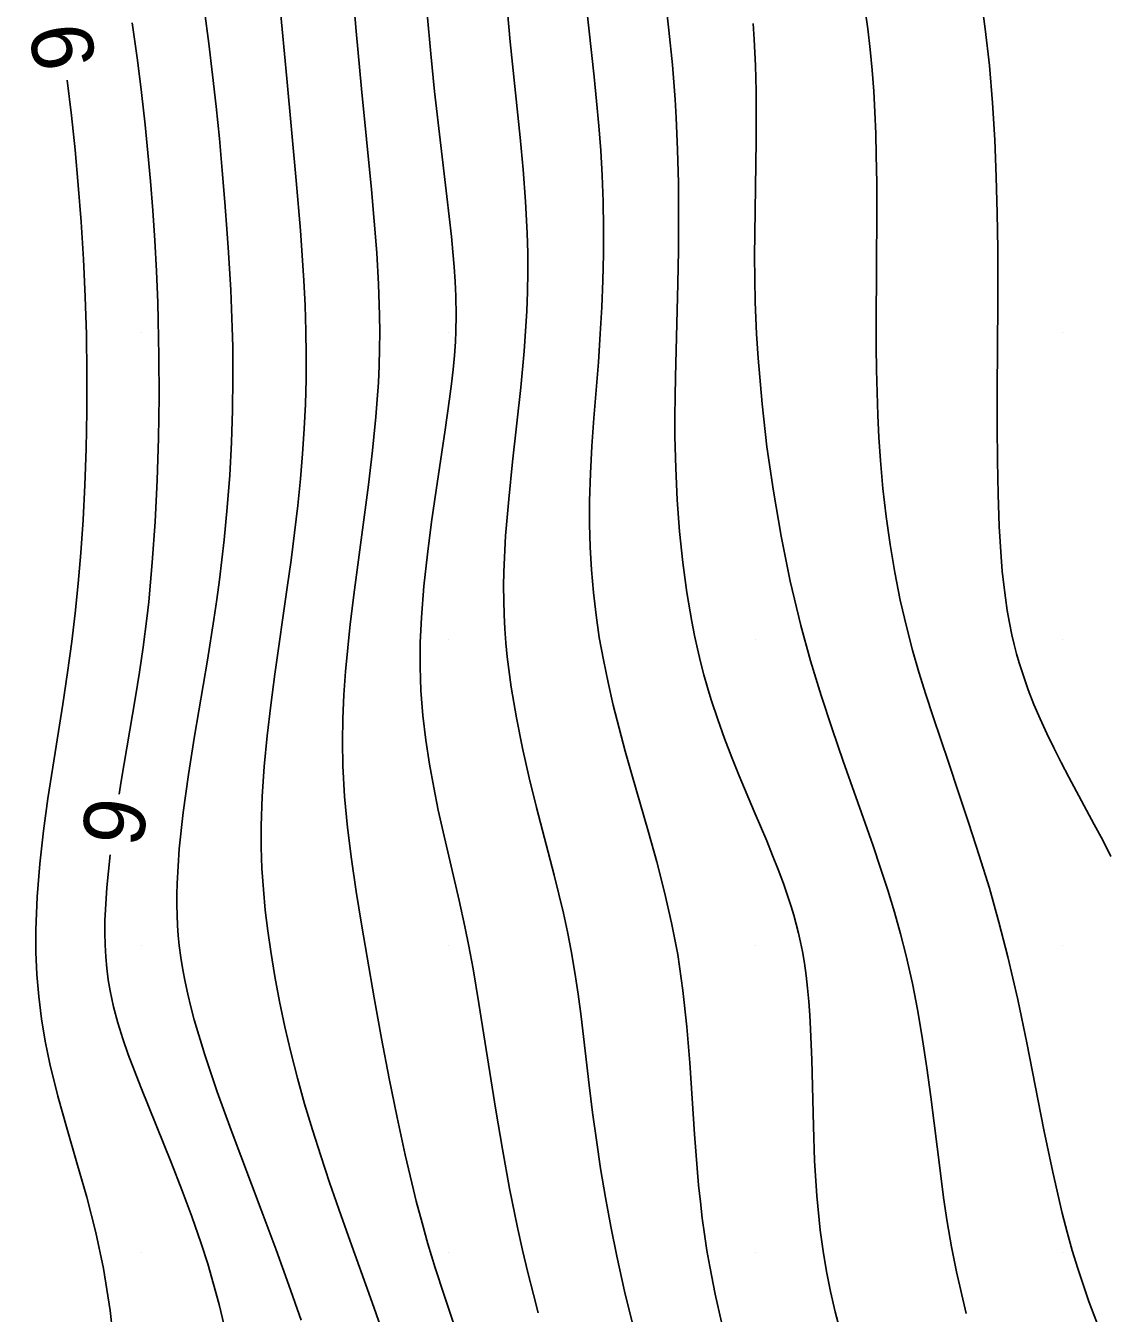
# Model space of a CAD drawing. Extents: x 2602990 to 2605851, y 618069 to 619180.
# Drawn here: x 2603586.22 to 2603621.42, y 618688.03 to 618729.98 of the extents above; entities that cross this region are included whole.
import ezdxf

# ---------------------------------------------------------------- set-up
doc = ezdxf.new("R2010")
doc.units = 0
for name, color, linetype in [('DTM Contours Major', 7, 'Continuous'), ('DTM Contours Minor', 7, 'Continuous'), ('DTM Contours Minor Text', 7, 'Continuous'), ('Exist DTM QL2 LIDAR Elevation Point', 7, 'Continuous'), ('Exist Roads EOP', 7, 'Continuous')]:
    doc.layers.add(name, color=color, linetype=linetype)

msp = doc.modelspace()

# ---------------------------------------------------------------- linework, layer by layer
at = {"layer": 'DTM Contours Major'}
msp.add_lwpolyline([(2603600.158, 618687.706), (2603599.848, 618688.618), (2603599.559, 618689.511), (2603599.323, 618690.294), (2603599.13, 618690.976), (2603598.943, 618691.685), (2603598.851, 618692.054), (2603598.583, 618693.194), (2603598.32, 618694.41), (2603598.063, 618695.68), (2603597.813, 618696.987), (2603597.572, 618698.309), (2603597.339, 618699.629), (2603597.154, 618700.71), (2603596.982, 618701.776), (2603596.83, 618702.825), (2603596.703, 618703.858), (2603596.609, 618704.873), (2603596.553, 618705.872), (2603596.54, 618706.646), (2603596.552, 618707.413), (2603596.585, 618708.177), (2603596.639, 618708.941), (2603596.709, 618709.709), (2603596.793, 618710.484), (2603596.932, 618711.607), (2603597.239, 618713.884), (2603597.388, 618715.02), (2603597.522, 618716.142), (2603597.63, 618717.241), (2603597.674, 618717.802), (2603597.708, 618718.356), (2603597.732, 618718.905), (2603597.747, 618719.453), (2603597.752, 618720.001), (2603597.747, 618720.551), (2603597.714, 618721.565), (2603597.655, 618722.589), (2603597.576, 618723.617), (2603597.483, 618724.643), (2603597.156, 618727.932), (2603596.983, 618729.811), (2603596.686, 618733.348)], dxfattribs=at)
at = {"layer": 'DTM Contours Minor'}
for points in [[(2603606.902, 618732.285), (2603607.174, 618729.838), (2603607.285, 618728.714), (2603607.334, 618728.148), (2603607.376, 618727.577), (2603607.412, 618726.997), (2603607.457, 618725.944), (2603607.482, 618724.867), (2603607.489, 618723.774), (2603607.482, 618722.675), (2603607.464, 618721.579), (2603607.383, 618718.543), (2603607.371, 618717.898), (2603607.365, 618717.252), (2603607.368, 618716.603), (2603607.393, 618715.57), (2603607.444, 618714.534), (2603607.522, 618713.505), (2603607.627, 618712.494), (2603607.76, 618711.511), (2603607.919, 618710.566), (2603608.008, 618710.119), (2603608.103, 618709.683), (2603608.205, 618709.256), (2603608.314, 618708.837), (2603608.43, 618708.425), (2603608.553, 618708.018), (2603608.764, 618707.381), (2603608.988, 618706.755), (2603609.223, 618706.142), (2603609.465, 618705.541), (2603609.953, 618704.378), (2603610.358, 618703.419), (2603610.55, 618702.951), (2603610.733, 618702.488), (2603610.904, 618702.03), (2603611.062, 618701.574), (2603611.154, 618701.288), (2603611.24, 618701), (2603611.32, 618700.711), (2603611.393, 618700.418), (2603611.46, 618700.12), (2603611.52, 618699.817), (2603611.586, 618699.432), (2603611.642, 618699.034), (2603611.69, 618698.621), (2603611.73, 618698.193), (2603611.763, 618697.748), (2603611.789, 618697.283), (2603611.825, 618696.289), (2603611.878, 618694.126), (2603611.92, 618692.996), (2603611.991, 618691.858), (2603612.103, 618690.732), (2603612.196, 618690.058), (2603612.309, 618689.392), (2603612.441, 618688.733), (2603612.591, 618688.077), (2603612.759, 618687.421)], [(2603604.405, 618731.362), (2603604.561, 618729.908), (2603604.735, 618728.322), (2603604.816, 618727.525), (2603604.889, 618726.724), (2603604.951, 618725.918), (2603604.998, 618725.106), (2603605.03, 618724.258), (2603605.044, 618723.404), (2603605.04, 618722.544), (2603605.021, 618721.68), (2603604.987, 618720.813), (2603604.938, 618719.943), (2603604.874, 618719.026), (2603604.731, 618717.196), (2603604.666, 618716.289), (2603604.616, 618715.391), (2603604.588, 618714.504), (2603604.585, 618713.745), (2603604.605, 618712.995), (2603604.647, 618712.252), (2603604.711, 618711.514), (2603604.798, 618710.781), (2603604.906, 618710.05), (2603605.038, 618709.317), (2603605.19, 618708.583), (2603605.361, 618707.844), (2603605.548, 618707.099), (2603605.75, 618706.346), (2603605.965, 618705.581), (2603606.508, 618703.704), (2603606.777, 618702.736), (2603607.032, 618701.751), (2603607.262, 618700.747), (2603607.458, 618699.725), (2603607.63, 618698.552), (2603607.757, 618697.368), (2603607.854, 618696.185), (2603608.008, 618693.87), (2603608.09, 618692.761), (2603608.14, 618692.208), (2603608.196, 618691.665), (2603608.259, 618691.131), (2603608.33, 618690.602), (2603608.41, 618690.078), (2603608.5, 618689.555), (2603608.68, 618688.648), (2603608.889, 618687.741)], [(2603617.332, 618730.948), (2603617.479, 618729.882), (2603617.611, 618728.685), (2603617.711, 618727.477), (2603617.785, 618726.268), (2603617.835, 618725.065), (2603617.866, 618723.878), (2603617.882, 618722.714), (2603617.884, 618720.958), (2603617.867, 618718.08), (2603617.866, 618716.938), (2603617.873, 618715.811), (2603617.894, 618714.715), (2603617.932, 618713.667), (2603617.992, 618712.682), (2603618.031, 618712.216), (2603618.077, 618711.769), (2603618.131, 618711.339), (2603618.193, 618710.924), (2603618.264, 618710.523), (2603618.344, 618710.135), (2603618.416, 618709.825), (2603618.495, 618709.522), (2603618.581, 618709.223), (2603618.674, 618708.927), (2603618.773, 618708.634), (2603618.879, 618708.342), (2603619.063, 618707.871), (2603619.264, 618707.399), (2603619.479, 618706.926), (2603619.707, 618706.452), (2603619.947, 618705.975), (2603620.197, 618705.498), (2603621.028, 618703.961), (2603621.303, 618703.441), (2603621.569, 618702.916)], [(2603595.191, 618687.803), (2603594.795, 618688.941), (2603594.377, 618690.097), (2603593.889, 618691.404), (2603592.913, 618693.996), (2603592.46, 618695.249), (2603592.054, 618696.452), (2603591.712, 618697.59), (2603591.6, 618698.011), (2603591.5, 618698.423), (2603591.413, 618698.826), (2603591.338, 618699.224), (2603591.275, 618699.619), (2603591.225, 618700.012), (2603591.192, 618700.34), (2603591.168, 618700.669), (2603591.152, 618701.002), (2603591.144, 618701.339), (2603591.144, 618701.682), (2603591.152, 618702.032), (2603591.222, 618703.162), (2603591.35, 618704.351), (2603591.521, 618705.58), (2603591.72, 618706.83), (2603592.139, 618709.314), (2603592.349, 618710.636), (2603592.445, 618711.286), (2603592.534, 618711.933), (2603592.615, 618712.58), (2603592.688, 618713.228), (2603592.788, 618714.281), (2603592.866, 618715.341), (2603592.923, 618716.401), (2603592.958, 618717.456), (2603592.972, 618718.499), (2603592.965, 618719.526), (2603592.951, 618720.146), (2603592.93, 618720.76), (2603592.903, 618721.371), (2603592.832, 618722.594), (2603592.789, 618723.211), (2603592.712, 618724.233), (2603592.626, 618725.269), (2603592.53, 618726.31), (2603592.425, 618727.35), (2603592.311, 618728.383), (2603592.189, 618729.401), (2603592.048, 618730.468)], [(2603598.402, 618685.85), (2603597.504, 618688.375), (2603596.734, 618690.528), (2603596.421, 618691.418), (2603596.119, 618692.293), (2603595.831, 618693.156), (2603595.559, 618694.008), (2603595.306, 618694.851), (2603595.07, 618695.695), (2603594.856, 618696.532), (2603594.662, 618697.362), (2603594.488, 618698.186), (2603594.335, 618699.004), (2603594.201, 618699.818), (2603594.106, 618700.491), (2603594.025, 618701.165), (2603593.962, 618701.841), (2603593.917, 618702.522), (2603593.892, 618703.212), (2603593.89, 618703.912), (2603593.922, 618704.872), (2603593.989, 618705.851), (2603594.086, 618706.845), (2603594.205, 618707.849), (2603594.338, 618708.857), (2603594.74, 618711.675), (2603594.864, 618712.572), (2603594.979, 618713.463), (2603595.084, 618714.347), (2603595.174, 618715.225), (2603595.242, 618716.039), (2603595.296, 618716.848), (2603595.333, 618717.652), (2603595.355, 618718.453), (2603595.361, 618719.251), (2603595.351, 618720.048), (2603595.325, 618720.864), (2603595.284, 618721.679), (2603595.232, 618722.495), (2603595.171, 618723.311), (2603595.033, 618724.943), (2603594.73, 618728.267), (2603594.497, 618730.676)], [(2603599.3, 618730.369), (2603599.413, 618729.073), (2603599.538, 618727.845), (2603599.742, 618726.081), (2603599.943, 618724.418), (2603600.089, 618723.118), (2603600.138, 618722.616), (2603600.179, 618722.127), (2603600.211, 618721.647), (2603600.233, 618721.174), (2603600.242, 618720.537), (2603600.232, 618720.029), (2603600.216, 618719.687), (2603600.185, 618719.241), (2603600.143, 618718.784), (2603600.091, 618718.315), (2603600.031, 618717.832), (2603599.887, 618716.812), (2603599.592, 618714.852), (2603599.443, 618713.818), (2603599.307, 618712.77), (2603599.193, 618711.725), (2603599.111, 618710.701), (2603599.089, 618710.292), (2603599.075, 618709.889), (2603599.068, 618709.491), (2603599.069, 618709.097), (2603599.078, 618708.706), (2603599.095, 618708.318), (2603599.158, 618707.505), (2603599.253, 618706.706), (2603599.372, 618705.924), (2603599.511, 618705.163), (2603599.661, 618704.427), (2603599.817, 618703.72), (2603600.342, 618701.48), (2603600.53, 618700.63), (2603600.66, 618699.987), (2603600.795, 618699.249), (2603600.983, 618698.119), (2603601.335, 618695.88), (2603601.533, 618694.648), (2603601.749, 618693.377), (2603601.984, 618692.093), (2603602.242, 618690.823), (2603602.405, 618690.086), (2603602.577, 618689.36), (2603602.758, 618688.641), (2603602.916, 618688.042)], [(2603601.916, 618730.433), (2603602.007, 618729.46), (2603602.331, 618726.341), (2603602.428, 618725.296), (2603602.505, 618724.255), (2603602.556, 618723.221), (2603602.572, 618722.586), (2603602.574, 618721.953), (2603602.564, 618721.318), (2603602.541, 618720.679), (2603602.506, 618720.033), (2603602.459, 618719.377), (2603602.348, 618718.196), (2603602.08, 618715.773), (2603601.954, 618714.558), (2603601.854, 618713.359), (2603601.797, 618712.191), (2603601.79, 618711.718), (2603601.793, 618711.252), (2603601.805, 618710.791), (2603601.828, 618710.332), (2603601.862, 618709.876), (2603601.905, 618709.42), (2603602.034, 618708.427), (2603602.203, 618707.434), (2603602.404, 618706.448), (2603602.626, 618705.473), (2603602.863, 618704.514), (2603603.434, 618702.31), (2603603.59, 618701.689), (2603603.736, 618701.071), (2603603.872, 618700.455), (2603603.994, 618699.837), (2603604.113, 618699.134), (2603604.217, 618698.422), (2603604.311, 618697.701), (2603604.573, 618695.463), (2603604.684, 618694.576), (2603604.809, 618693.67), (2603604.948, 618692.746), (2603605.104, 618691.806), (2603605.279, 618690.852), (2603605.475, 618689.886), (2603605.73, 618688.753), (2603606.008, 618687.612)], [(2603613.569, 618730.48), (2603613.652, 618729.88), (2603613.73, 618729.211), (2603613.793, 618728.537), (2603613.843, 618727.857), (2603613.882, 618727.169), (2603613.91, 618726.471), (2603613.928, 618725.762), (2603613.94, 618724.868), (2603613.943, 618723.959), (2603613.925, 618720.262), (2603613.927, 618719.517), (2603613.935, 618718.776), (2603613.952, 618718.037), (2603613.977, 618717.299), (2603614.014, 618716.562), (2603614.063, 618715.822), (2603614.144, 618714.908), (2603614.247, 618713.993), (2603614.375, 618713.078), (2603614.529, 618712.167), (2603614.709, 618711.262), (2603614.917, 618710.365), (2603615.108, 618709.64), (2603615.316, 618708.918), (2603615.539, 618708.195), (2603615.775, 618707.468), (2603616.275, 618705.984), (2603616.61, 618705), (2603616.947, 618703.988), (2603617.283, 618702.947), (2603617.61, 618701.878), (2603617.923, 618700.778), (2603618.216, 618699.648), (2603618.535, 618698.258), (2603618.828, 618696.842), (2603619.386, 618694.006), (2603619.674, 618692.623), (2603619.985, 618691.288), (2603620.143, 618690.677), (2603620.31, 618690.079), (2603620.488, 618689.491), (2603620.851, 618688.411), (2603621.249, 618687.36)], [(2603589.262, 618704.949), (2603589.33, 618705.368), (2603589.802, 618708.115), (2603589.931, 618708.922), (2603590.049, 618709.73), (2603590.168, 618710.67), (2603590.228, 618711.214), (2603590.344, 618712.49), (2603590.436, 618713.819), (2603590.503, 618715.178), (2603590.546, 618716.545), (2603590.566, 618717.897), (2603590.563, 618719.213), (2603590.54, 618720.391), (2603590.522, 618720.967), (2603590.48, 618721.986), (2603590.425, 618722.985), (2603590.359, 618723.962), (2603590.283, 618724.917), (2603590.199, 618725.847), (2603590.108, 618726.75), (2603589.989, 618727.809), (2603589.858, 618728.86), (2603589.688, 618730.084)], [(2603609.912, 618730.053), (2603609.948, 618729.532), (2603609.99, 618728.693), (2603610.012, 618727.865), (2603610.02, 618727.048), (2603610.017, 618726.238), (2603609.968, 618723.205), (2603609.964, 618722.48), (2603609.968, 618721.739), (2603609.984, 618720.978), (2603610.025, 618719.948), (2603610.075, 618719.15), (2603610.205, 618717.668), (2603610.367, 618716.268), (2603610.575, 618714.82), (2603610.828, 618713.351), (2603611.126, 618711.883), (2603611.471, 618710.441), (2603611.789, 618709.286), (2603612.13, 618708.164), (2603612.487, 618707.076), (2603612.85, 618706.02), (2603613.563, 618704.004), (2603613.822, 618703.262), (2603614.068, 618702.534), (2603614.3, 618701.816), (2603614.518, 618701.102), (2603614.719, 618700.389), (2603614.903, 618699.672), (2603615.104, 618698.776), (2603615.281, 618697.869), (2603615.437, 618696.95), (2603615.576, 618696.022), (2603615.704, 618695.084), (2603616.014, 618692.591), (2603616.119, 618691.805), (2603616.238, 618691.008), (2603616.375, 618690.198), (2603616.536, 618689.374), (2603616.85, 618688.024)], [(2603589.123, 618686.731), (2603588.971, 618688.114), (2603588.756, 618689.488), (2603588.505, 618690.661), (2603588.209, 618691.808), (2603587.89, 618692.93), (2603587.57, 618694.029), (2603587.268, 618695.104), (2603587.008, 618696.158), (2603586.857, 618696.894), (2603586.738, 618697.623), (2603586.648, 618698.347), (2603586.588, 618699.071), (2603586.556, 618699.796), (2603586.552, 618700.527), (2603586.592, 618701.597), (2603586.679, 618702.674), (2603586.8, 618703.745), (2603586.945, 618704.8), (2603587.101, 618705.826), (2603587.426, 618707.881), (2603587.58, 618708.909), (2603587.719, 618709.921), (2603587.832, 618710.847), (2603587.932, 618711.804), (2603588.019, 618712.813), (2603588.091, 618713.884), (2603588.148, 618715.017), (2603588.189, 618716.198), (2603588.212, 618717.417), (2603588.216, 618718.661), (2603588.199, 618719.918), (2603588.16, 618721.154), (2603588.102, 618722.383), (2603588.027, 618723.596), (2603587.934, 618724.784), (2603587.828, 618725.94), (2603587.709, 618727.056), (2603587.568, 618728.211)], [(2603592.686, 618687.635), (2603592.523, 618688.31), (2603592.344, 618688.978), (2603592.149, 618689.641), (2603591.938, 618690.301), (2603591.633, 618691.181), (2603591.307, 618692.055), (2603590.969, 618692.917), (2603589.97, 618695.394), (2603589.76, 618695.93), (2603589.564, 618696.456), (2603589.384, 618696.976), (2603589.224, 618697.493), (2603589.086, 618698.011), (2603588.974, 618698.534), (2603588.913, 618698.899), (2603588.865, 618699.269), (2603588.83, 618699.645), (2603588.808, 618700.03), (2603588.799, 618700.424), (2603588.801, 618700.829), (2603588.859, 618701.898), (2603588.972, 618702.97)]]:
    msp.add_lwpolyline(points, dxfattribs=at)
at = {"layer": 'Exist DTM QL2 LIDAR Elevation Point'}
for p, q in [((2603590, 618720), (2603590, 618720)), ((2603600, 618720), (2603600, 618720)), ((2603610, 618720), (2603610, 618720)), ((2603620, 618720), (2603620, 618720)), ((2603590, 618710), (2603590, 618710)), ((2603600, 618710), (2603600, 618710)), ((2603610, 618710), (2603610, 618710)), ((2603620, 618710), (2603620, 618710)), ((2603590, 618700), (2603590, 618700)), ((2603600, 618700), (2603600, 618700)), ((2603610, 618700), (2603610, 618700)), ((2603620, 618700), (2603620, 618700)), ((2603590, 618690), (2603590, 618690)), ((2603600, 618690), (2603600, 618690)), ((2603610, 618690), (2603610, 618690)), ((2603620, 618690), (2603620, 618690))]:
    msp.add_line(p, q, dxfattribs=at)
at = {"layer": 'Exist Roads EOP'}
msp.add_spline([(2603230.17, 618389.98), (2603282.929, 618409.597), (2603332.773, 618427.868), (2603388.167, 618448.413), (2603437.203, 618466.721), (2603490.778, 618486.527), (2603539.039, 618504.558), (2603597.451, 618526.156), (2603651.053, 618545.972), (2603705.208, 618566.084), (2603762.02, 618587.183), (2603820.334, 618609.162), (2603876.341, 618629.99), (2603934.909, 618652.28), (2603996.409, 618675.568), (2604033.216, 618689.957), (2604052.01, 618697.199)], degree=3, dxfattribs=at)

# ---------------------------------------------------------------- texts
at = {"layer": 'DTM Contours Minor Text'}
for rotation, p in [(97.9395, (2603588.515, 618728.693)), (81.6345, (2603590.002, 618703.169))]:
    msp.add_text('9', height=2, rotation=rotation, dxfattribs=at).set_placement(p)

doc.saveas('drawing.dxf')
